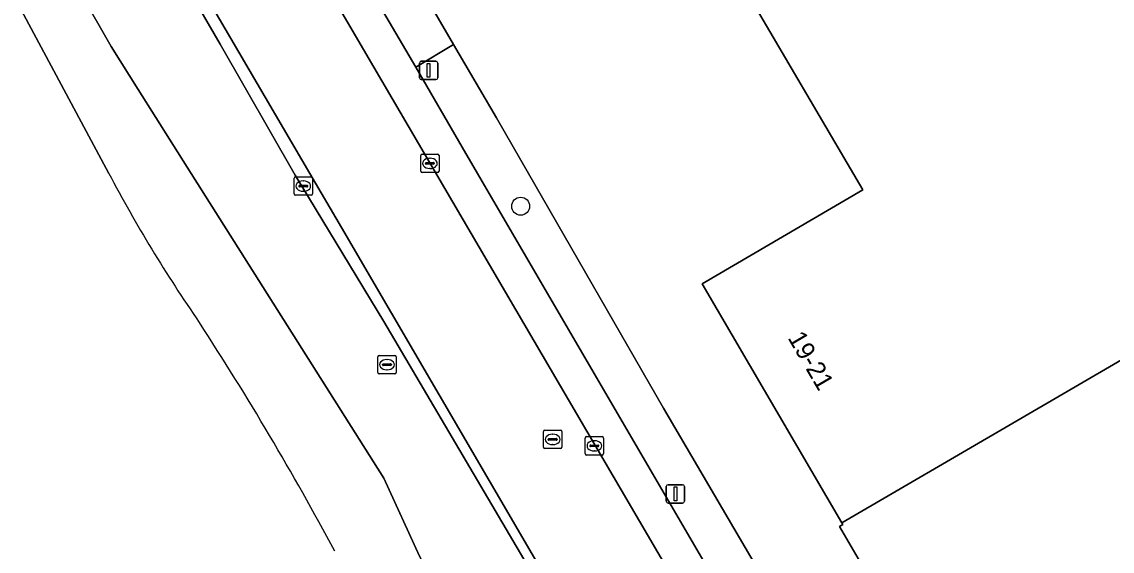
# Model space of a CAD drawing. Extents: x 157692 to 159674, y 381452 to 383291.
# Drawn here: x 159242.4 to 159301.8, y 382479.4 to 382508.3 of the extents above; entities that cross this region are included whole.
import ezdxf

# ---------------------------------------------------------------- set-up
doc = ezdxf.new("R2010")
doc.units = 0
for name, color, linetype in [('IMGEO_Boom', 7, 'Continuous'), ('IMGEO_Brandkraan', 7, 'Continuous'), ('IMGEO_Erf', 7, 'Continuous'), ('IMGEO_Groenvoorziening', 7, 'Continuous'), ('IMGEO_Haag', 7, 'Continuous'), ('IMGEO_Kolk', 7, 'Continuous'), ('IMGEO_Lichtmast', 7, 'Continuous'), ('IMGEO_Oever', 7, 'Continuous'), ('IMGEO_Pand', 7, 'Continuous'), ('IMGEO_Pand_nummerreeks', 7, 'Continuous'), ('IMGEO_Parkeervlak_open', 7, 'Continuous'), ('IMGEO_Rijbaan_lokaal_open', 7, 'Continuous'), ('IMGEO_Rioolput', 7, 'Continuous'), ('IMGEO_Voetpad_open', 7, 'Continuous'), ('IMGEO_Waterloop', 7, 'Continuous')]:
    doc.layers.add(name, color=color, linetype=linetype)

msp = doc.modelspace()

# ---------------------------------------------------------------- linework, layer by layer
at = {"layer": 'IMGEO_Boom'}
msp.add_circle((159269.543, 382498.211), 0.489, dxfattribs=at)
at = {"layer": 'IMGEO_Brandkraan'}
for p, q in [((159261.761, 382489.154), (159261.761, 382490.006)), ((159261.836, 382490.08), (159262.688, 382490.08)), ((159262.063, 382489.623), (159262.461, 382489.623)), ((159262.249, 382489.86), (159262.274, 382489.86)), ((159262.762, 382490.006), (159262.762, 382489.154)), ((159262.688, 382489.08), (159261.836, 382489.08)), ((159262.02, 382489.574), (159262.02, 382489.586)), ((159262.458, 382489.537), (159262.06, 382489.537)), ((159262.272, 382489.3), (159262.247, 382489.3)), ((159262.504, 382489.586), (159262.504, 382489.574))]:
    msp.add_line(p, q, dxfattribs=at)
for points in [[(159261.761, 382489.154), (159261.761, 382490.006)], [(159261.836, 382490.08), (159262.688, 382490.08)], [(159262.762, 382490.006), (159262.762, 382489.154)], [(159262.688, 382489.08), (159261.836, 382489.08)]]:
    msp.add_lwpolyline(points, dxfattribs=at)
for centre, radius, start, end in [((159261.838, 382490.004), 0.0765, 91.55205, 178.44795), ((159261.838, 382490.004), 0.0765, 91.55205, 178.44795), ((159262.06, 382489.583), 0.0403, 85.87752, 175.75265), ((159262.465, 382489.585), 0.0386, 1.73085, 96.63898), ((159262.686, 382490.004), 0.0765, 1.55205, 88.44795), ((159262.686, 382490.004), 0.0765, 1.55205, 88.44795), ((159261.838, 382489.156), 0.0765, 181.55205, 268.44795), ((159261.838, 382489.156), 0.0765, 181.55205, 268.44795), ((159262.057, 382489.573), 0.0366, 178.93798, 274.71019), ((159262.461, 382489.58), 0.043, 264.86636, 352.45326), ((159262.686, 382489.156), 0.0765, 271.55205, 358.44795), ((159262.686, 382489.156), 0.0765, 271.55205, 358.44795)]:
    msp.add_arc(centre, radius, start, end, dxfattribs=at)
for centre, major_axis, ratio, start_param, end_param in [((159262.248, 382489.58), (-0.387, 0.002), 0.722429, 4.712389, 7.853982), ((159262.273, 382489.58), (-0.39, 0.002), 0.717154, 1.570796, 4.712389)]:
    msp.add_ellipse(centre, major_axis=major_axis, ratio=ratio, start_param=start_param, end_param=end_param, dxfattribs=at)
at = {"layer": 'IMGEO_Erf'}
for points in [[(159352.895, 382487.802), (159339.389, 382511.09), (159338.648, 382510.67), (159338.485, 382510.958), (159330.428, 382506.262), (159342.696, 382485.262), (159299.099, 382459.846), (159286.912, 382480.764), (159287.089, 382480.867), (159287.032, 382480.967), (159279.425, 382493.984), (159288.184, 382499.103), (159277.202, 382517.817), (159319.978, 382542.64), (159319.876, 382542.812), (159329.194, 382548.272), (159329.209, 382548.245), (159337.822, 382553.328), (159348.694, 382559.698), (159346.256, 382564.131), (159354.458, 382568.978), (159355.033, 382567.971), (159356.983, 382564.555), (159366.071, 382569.881)], [(159235.895, 382558.738), (159251.481, 382532.13), (159251.304, 382531.966), (159258.878, 382519.081), (159265.892, 382507.019), (159268.223, 382503.022), (159269.961, 382500), (159277.322, 382487.204), (159283.308, 382476.984), (159283.436, 382477.049), (159285.082, 382474.172), (159287.354, 382470.279), (159297.195, 382453.468), (159297.248, 382453.377), (159297.766, 382452.493), (159317.094, 382463.787), (159351.459, 382483.89)]]:
    msp.add_lwpolyline(points, dxfattribs=at)
at = {"layer": 'IMGEO_Groenvoorziening'}
for points in [[(159253.181, 382507.036), (159236.511, 382535.748), (159236.976, 382536.019), (159227.058, 382553.099), (159220.444, 382564.344), (159215.162, 382573.326), (159211.887, 382578.929), (159210.563, 382578.199), (159209.416, 382577.567), (159214.006, 382569.299), (159221.804, 382554.914), (159225.145, 382548.205), (159228.56, 382540.514), (159233.355, 382531.551), (159237.61, 382523.742), (159247.238, 382506.905), (159248.714, 382504.569), (159251.6, 382500), (159262.089, 382483.395), (159264.039, 382479.157), (159266.194, 382475.019)], [(159275.001, 382470.011), (159262.086, 382491.934), (159257.268, 382499.896), (159253.181, 382507.036)]]:
    msp.add_lwpolyline(points, dxfattribs=at)
msp.add_lwpolyline([(159259.791, 382497.045), (159258.061, 382500), (159253.755, 382507.353), (159243.845, 382524.276), (159242.382, 382526.745), (159241.39, 382528.419), (159236.976, 382536.019), (159236.511, 382535.748), (159253.181, 382507.036), (159257.268, 382499.896), (159262.086, 382491.934), (159275.001, 382470.011), (159275.419, 382469.193), (159275.868, 382469.49)], close=True, dxfattribs=at)
at = {"layer": 'IMGEO_Haag'}
msp.add_lwpolyline([(159259.791, 382497.045), (159258.061, 382500), (159253.755, 382507.353), (159243.845, 382524.276), (159242.382, 382526.745), (159241.39, 382528.419), (159236.976, 382536.019), (159236.511, 382535.748), (159253.181, 382507.036), (159257.268, 382499.896), (159262.086, 382491.934), (159275.001, 382470.011), (159275.419, 382469.193), (159275.868, 382469.49)], close=True, dxfattribs=at)
at = {"layer": 'IMGEO_Kolk'}
for p, q in [((159264.098, 382500.118), (159264.098, 382500.97)), ((159264.173, 382501.044), (159265.025, 382501.044)), ((159265.099, 382500.97), (159265.099, 382500.118)), ((159264.357, 382500.538), (159264.357, 382500.55)), ((159264.795, 382500.501), (159264.397, 382500.501)), ((159264.4, 382500.587), (159264.798, 382500.587)), ((159264.586, 382500.824), (159264.611, 382500.824)), ((159264.841, 382500.55), (159264.841, 382500.538)), ((159265.025, 382500.044), (159264.173, 382500.044)), ((159264.609, 382500.264), (159264.584, 382500.264)), ((159273.056, 382484.733), (159273.056, 382485.585)), ((159273.131, 382485.659), (159273.983, 382485.659)), ((159274.057, 382485.585), (159274.057, 382484.733)), ((159273.315, 382485.153), (159273.315, 382485.165)), ((159273.753, 382485.116), (159273.355, 382485.116)), ((159273.358, 382485.202), (159273.756, 382485.202)), ((159273.567, 382484.879), (159273.542, 382484.879)), ((159273.544, 382485.439), (159273.569, 382485.439)), ((159273.799, 382485.165), (159273.799, 382485.153)), ((159273.983, 382484.659), (159273.131, 382484.659))]:
    msp.add_line(p, q, dxfattribs=at)
for points in [[(159264.098, 382500.118), (159264.098, 382500.97)], [(159264.173, 382501.044), (159265.025, 382501.044)], [(159265.099, 382500.97), (159265.099, 382500.118)], [(159265.025, 382500.044), (159264.173, 382500.044)], [(159273.056, 382484.733), (159273.056, 382485.585)], [(159273.131, 382485.659), (159273.983, 382485.659)], [(159274.057, 382485.585), (159274.057, 382484.733)], [(159273.983, 382484.659), (159273.131, 382484.659)]]:
    msp.add_lwpolyline(points, dxfattribs=at)
for centre, radius, start, end in [((159264.175, 382500.968), 0.0765, 91.55205, 178.44795), ((159264.175, 382500.968), 0.0765, 91.55205, 178.44795), ((159265.023, 382500.968), 0.0765, 1.55205, 88.44795), ((159265.023, 382500.968), 0.0765, 1.55205, 88.44795), ((159264.397, 382500.547), 0.0403, 85.87752, 175.75265), ((159264.394, 382500.537), 0.0366, 178.93798, 274.71019), ((159264.798, 382500.544), 0.043, 264.86636, 352.45326), ((159264.802, 382500.549), 0.0386, 1.73085, 96.63898), ((159264.175, 382500.12), 0.0765, 181.55205, 268.44795), ((159264.175, 382500.12), 0.0765, 181.55205, 268.44795), ((159265.023, 382500.12), 0.0765, 271.55205, 358.44795), ((159265.023, 382500.12), 0.0765, 271.55205, 358.44795), ((159273.133, 382485.583), 0.0765, 91.55205, 178.44795), ((159273.133, 382485.583), 0.0765, 91.55205, 178.44795), ((159273.981, 382485.583), 0.0765, 1.55205, 88.44795), ((159273.981, 382485.583), 0.0765, 1.55205, 88.44795), ((159273.355, 382485.162), 0.0403, 85.87752, 175.75265), ((159273.352, 382485.152), 0.0366, 178.93798, 274.71019), ((159273.756, 382485.159), 0.043, 264.86636, 352.45326), ((159273.76, 382485.164), 0.0386, 1.73085, 96.63898), ((159273.133, 382484.735), 0.0765, 181.55205, 268.44795), ((159273.133, 382484.735), 0.0765, 181.55205, 268.44795), ((159273.981, 382484.735), 0.0765, 271.55205, 358.44795), ((159273.981, 382484.735), 0.0765, 271.55205, 358.44795)]:
    msp.add_arc(centre, radius, start, end, dxfattribs=at)
for centre, major_axis, ratio, start_param, end_param in [((159264.585, 382500.544), (-0.387, 0.002), 0.722429, 4.712389, 7.853982), ((159264.61, 382500.544), (-0.39, 0.002), 0.717154, 1.570796, 4.712389), ((159273.543, 382485.159), (-0.387, 0.002), 0.722429, 4.712389, 7.853982), ((159273.568, 382485.159), (-0.39, 0.002), 0.717154, 1.570796, 4.712389)]:
    msp.add_ellipse(centre, major_axis=major_axis, ratio=ratio, start_param=start_param, end_param=end_param, dxfattribs=at)
at = {"layer": 'IMGEO_Lichtmast'}
for p, q in [((159264.033, 382505.207), (159264.033, 382506.007)), ((159264.033, 382506.007), (159264.033, 382505.207)), ((159264.133, 382506.107), (159264.923, 382506.107)), ((159264.923, 382506.107), (159264.133, 382506.107)), ((159265.023, 382506.007), (159265.023, 382505.207)), ((159265.023, 382505.207), (159265.023, 382506.007)), ((159264.923, 382505.107), (159264.133, 382505.107)), ((159264.133, 382505.107), (159264.923, 382505.107)), ((159277.474, 382482.142), (159277.474, 382482.942)), ((159277.474, 382482.942), (159277.474, 382482.142)), ((159277.574, 382483.042), (159278.364, 382483.042)), ((159278.364, 382483.042), (159277.574, 382483.042)), ((159278.464, 382482.942), (159278.464, 382482.142)), ((159278.464, 382482.142), (159278.464, 382482.942)), ((159278.364, 382482.042), (159277.574, 382482.042)), ((159277.574, 382482.042), (159278.364, 382482.042))]:
    msp.add_line(p, q, dxfattribs=at)
for points in [[(159264.453, 382505.982), (159264.603, 382505.982), (159264.603, 382505.232), (159264.453, 382505.232), (159264.453, 382505.982)], [(159277.894, 382482.917), (159278.044, 382482.917), (159278.044, 382482.167), (159277.894, 382482.167), (159277.894, 382482.917)]]:
    msp.add_lwpolyline(points, dxfattribs=at)
for centre, start, end in [((159264.133, 382506.007), 90, 180), ((159264.133, 382506.007), 90, 180), ((159264.923, 382506.007), 0, 90), ((159264.923, 382506.007), 360, 90), ((159264.133, 382505.207), 180, 270), ((159264.133, 382505.207), 180, 270), ((159264.923, 382505.207), 270, 0), ((159264.923, 382505.207), 270, 0), ((159277.574, 382482.942), 90, 180), ((159277.574, 382482.942), 90, 180), ((159278.364, 382482.942), 0, 90), ((159278.364, 382482.942), 360, 90), ((159277.574, 382482.142), 180, 270), ((159277.574, 382482.142), 180, 270), ((159278.364, 382482.142), 270, 0), ((159278.364, 382482.142), 270, 0)]:
    msp.add_arc(centre, 0.1, start, end, dxfattribs=at)
at = {"layer": 'IMGEO_Oever'}
msp.add_lwpolyline([(159266.194, 382475.019), (159264.039, 382479.157), (159262.089, 382483.395), (159251.6, 382500), (159248.714, 382504.569), (159247.238, 382506.905), (159237.61, 382523.742), (159233.355, 382531.551), (159228.56, 382540.514), (159225.145, 382548.205), (159221.804, 382554.914), (159214.006, 382569.299), (159209.416, 382577.567), (159207.051, 382576.264), (159205.546, 382575.435), (159219.402, 382549.703), (159234.824, 382522.926), (159247.115, 382500)], dxfattribs=at)
for centre, radius, start, end in [((159315.882, 382536.196), 77.712, 207.76005, 214.76557), ((159105.771, 382396.839), 174.439, 28.25594, 33.0149)]:
    msp.add_arc(centre, radius, start, end, dxfattribs=at)
at = {"layer": 'IMGEO_Pand'}
msp.add_lwpolyline([(159366.071, 382569.881), (159356.983, 382564.555), (159348.694, 382559.698), (159337.822, 382553.328), (159329.209, 382548.245), (159329.194, 382548.272), (159319.876, 382542.812), (159319.978, 382542.64), (159277.202, 382517.817), (159288.184, 382499.103), (159279.425, 382493.984), (159287.032, 382480.967), (159330.428, 382506.262), (159338.485, 382510.958), (159338.648, 382510.67), (159339.389, 382511.09), (159339.251, 382511.326), (159351.835, 382518.67), (159357.213, 382509.454), (159405.856, 382537.842)], dxfattribs=at)
msp.add_lwpolyline([(159330.428, 382506.262), (159287.032, 382480.967), (159287.089, 382480.867), (159286.912, 382480.764), (159299.099, 382459.846), (159342.696, 382485.262)], close=True, dxfattribs=at)
at = {"layer": 'IMGEO_Parkeervlak_open'}
for points in [[(159249.605, 382531.021), (159247.507, 382529.779), (159352.344, 382350.577), (159355.29, 382345.541), (159356.027, 382344.312)], [(159300.306, 382443.307), (159300.303, 382443.311), (159297.394, 382448.284), (159295.131, 382452.152), (159295.076, 382452.247), (159293.486, 382454.964), (159285.241, 382469.09), (159282.945, 382472.977), (159267.19, 382500), (159266.363, 382501.419), (159263.838, 382505.78), (159256.758, 382517.831), (159249.451, 382530.299)]]:
    msp.add_lwpolyline(points, dxfattribs=at)
at = {"layer": 'IMGEO_Rijbaan_lokaal_open'}
for points in [[(159247.507, 382529.779), (159242.382, 382526.745), (159243.845, 382524.276), (159253.755, 382507.353), (159258.061, 382500), (159259.791, 382497.045), (159275.868, 382469.49), (159287.745, 382449.134), (159293.441, 382439.523), (159303.739, 382421.825), (159313.272, 382405.463), (159318.789, 382395.995), (159320.332, 382393.347), (159320.399, 382393.232), (159325.562, 382384.407), (159328.507, 382379.372), (159337.698, 382363.63)], [(159356.918, 382330.244), (159360.912, 382333.3), (159359.578, 382335.574), (159354.776, 382343.692), (159351.11, 382349.906), (159352.344, 382350.577), (159247.507, 382529.779)]]:
    msp.add_lwpolyline(points, dxfattribs=at)
at = {"layer": 'IMGEO_Rioolput'}
for p, q in [((159257.204, 382498.879), (159257.204, 382499.731)), ((159257.279, 382499.805), (159258.131, 382499.805)), ((159258.205, 382499.731), (159258.205, 382498.879)), ((159257.463, 382499.299), (159257.463, 382499.311)), ((159257.901, 382499.262), (159257.503, 382499.262)), ((159257.506, 382499.348), (159257.904, 382499.348)), ((159257.692, 382499.585), (159257.717, 382499.585)), ((159257.947, 382499.311), (159257.947, 382499.299)), ((159258.131, 382498.805), (159257.279, 382498.805)), ((159257.715, 382499.025), (159257.69, 382499.025)), ((159270.784, 382485.083), (159270.784, 382485.935)), ((159270.859, 382486.009), (159271.711, 382486.009)), ((159271.043, 382485.503), (159271.043, 382485.515)), ((159271.481, 382485.466), (159271.083, 382485.466)), ((159271.086, 382485.552), (159271.484, 382485.552)), ((159271.272, 382485.789), (159271.297, 382485.789)), ((159271.527, 382485.515), (159271.527, 382485.503)), ((159271.785, 382485.935), (159271.785, 382485.083)), ((159271.711, 382485.009), (159270.859, 382485.009)), ((159271.295, 382485.229), (159271.27, 382485.229))]:
    msp.add_line(p, q, dxfattribs=at)
for points in [[(159257.204, 382498.879), (159257.204, 382499.731)], [(159257.279, 382499.805), (159258.131, 382499.805)], [(159258.205, 382499.731), (159258.205, 382498.879)], [(159258.131, 382498.805), (159257.279, 382498.805)], [(159270.784, 382485.083), (159270.784, 382485.935)], [(159270.859, 382486.009), (159271.711, 382486.009)], [(159271.785, 382485.935), (159271.785, 382485.083)], [(159271.711, 382485.009), (159270.859, 382485.009)]]:
    msp.add_lwpolyline(points, dxfattribs=at)
for centre, radius, start, end in [((159257.281, 382499.729), 0.0765, 91.55205, 178.44795), ((159257.281, 382499.729), 0.0765, 91.55205, 178.44795), ((159258.129, 382499.729), 0.0765, 1.55205, 88.44795), ((159258.129, 382499.729), 0.0765, 1.55205, 88.44795), ((159257.503, 382499.308), 0.0403, 85.87752, 175.75265), ((159257.5, 382499.298), 0.0366, 178.93798, 274.71019), ((159257.904, 382499.305), 0.043, 264.86636, 352.45326), ((159257.908, 382499.31), 0.0386, 1.73085, 96.63898), ((159257.281, 382498.881), 0.0765, 181.55205, 268.44795), ((159257.281, 382498.881), 0.0765, 181.55205, 268.44795), ((159258.129, 382498.881), 0.0765, 271.55205, 358.44795), ((159258.129, 382498.881), 0.0765, 271.55205, 358.44795), ((159270.861, 382485.933), 0.0765, 91.55205, 178.44795), ((159270.861, 382485.933), 0.0765, 91.55205, 178.44795), ((159271.083, 382485.512), 0.0403, 85.87752, 175.75265), ((159271.08, 382485.502), 0.0366, 178.93798, 274.71019), ((159271.484, 382485.509), 0.043, 264.86636, 352.45326), ((159271.488, 382485.514), 0.0386, 1.73085, 96.63898), ((159271.709, 382485.933), 0.0765, 1.55205, 88.44795), ((159271.709, 382485.933), 0.0765, 1.55205, 88.44795), ((159270.861, 382485.085), 0.0765, 181.55205, 268.44795), ((159270.861, 382485.085), 0.0765, 181.55205, 268.44795), ((159271.709, 382485.085), 0.0765, 271.55205, 358.44795), ((159271.709, 382485.085), 0.0765, 271.55205, 358.44795)]:
    msp.add_arc(centre, radius, start, end, dxfattribs=at)
for centre, major_axis, ratio, start_param, end_param in [((159257.691, 382499.305), (-0.387, 0.002), 0.722429, 4.712389, 7.853982), ((159257.716, 382499.305), (-0.39, 0.002), 0.717154, 1.570796, 4.712389), ((159271.271, 382485.509), (-0.387, 0.002), 0.722429, 4.712389, 7.853982), ((159271.296, 382485.509), (-0.39, 0.002), 0.717154, 1.570796, 4.712389)]:
    msp.add_ellipse(centre, major_axis=major_axis, ratio=ratio, start_param=start_param, end_param=end_param, dxfattribs=at)
at = {"layer": 'IMGEO_Voetpad_open'}
for points in [[(159263.838, 382505.78), (159265.892, 382507.019), (159258.878, 382519.081), (159256.758, 382517.831)], [(159277.322, 382487.204), (159269.961, 382500), (159268.223, 382503.022), (159265.892, 382507.019), (159263.838, 382505.78), (159266.363, 382501.419), (159267.19, 382500), (159282.945, 382472.977), (159285.241, 382469.09), (159293.486, 382454.964), (159295.076, 382452.247), (159295.131, 382452.152), (159297.248, 382453.377), (159297.195, 382453.468), (159287.354, 382470.279), (159285.082, 382474.172), (159283.436, 382477.049), (159283.308, 382476.984)]]:
    msp.add_lwpolyline(points, close=True, dxfattribs=at)
at = {"layer": 'IMGEO_Waterloop'}
msp.add_lwpolyline([(159247.115, 382500), (159234.824, 382522.926), (159219.402, 382549.703), (159205.546, 382575.435), (159202.586, 382580.932), (159197.886, 382589.659), (159195.745, 382593.635), (159193.807, 382592.591), (159185.709, 382606.236), (159187.909, 382607.482), (159185.52, 382611.701), (159184.906, 382612.786), (159178.404, 382624.272)], dxfattribs=at)
for centre, radius, start, end in [((159315.882, 382536.196), 77.712, 207.76005, 214.76557), ((159105.771, 382396.839), 174.439, 28.25594, 33.0149)]:
    msp.add_arc(centre, radius, start, end, dxfattribs=at)

# ---------------------------------------------------------------- texts
at = {"layer": 'IMGEO_Pand_nummerreeks'}
msp.add_text('19-21', height=1, rotation=300.30353, dxfattribs=at).set_placement((159284.065, 382491.039))

doc.saveas('drawing.dxf')
